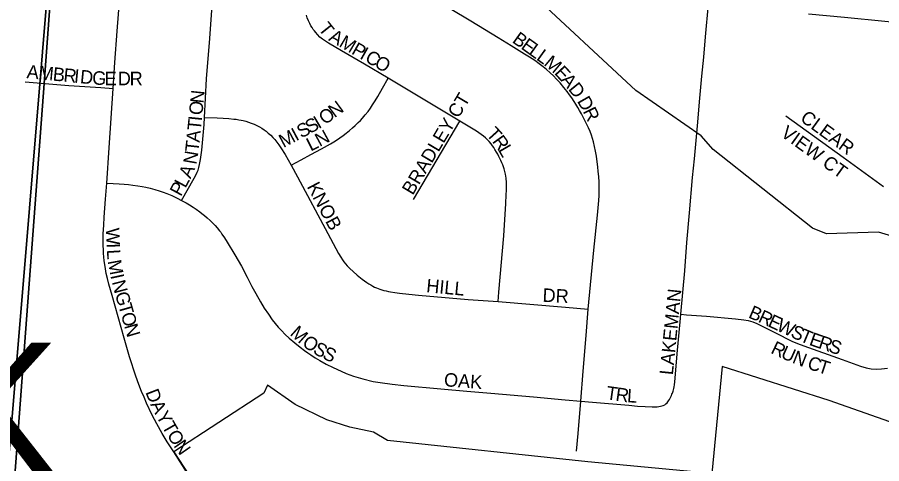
# Model space of a CAD drawing. Extents: x 1410790 to 1770854, y 448063 to 770588.
# Drawn here: x 1514593 to 1517791, y 597315 to 598966 of the extents above; entities that cross this region are included whole.
import ezdxf

# ---------------------------------------------------------------- set-up
doc = ezdxf.new("R2010")
doc.units = 0
for name, color, linetype in [('GM_X_Adjacent_County', 7, 'Continuous'), ('GM_X_City_Street', 7, 'Continuous'), ('GM_X_City_Street_Text', 7, 'Continuous'), ('GM_X_Corporation', 7, 'Continuous'), ('GM_X_Corporation_Text', 7, 'Continuous'), ('GM_X_County', 7, 'Continuous'), ('GM_X_Minor_River', 7, 'Continuous'), ('GM_X_Township', 7, 'Continuous')]:
    doc.layers.add(name, color=color, linetype=linetype)

msp = doc.modelspace()

# ---------------------------------------------------------------- linework, layer by layer
at = {"layer": 'GM_X_Adjacent_County'}
msp.add_lwpolyline([(1515138.6, 605013.3), (1515011.7, 603538), (1514899.6, 602242.1), (1514881.7, 601802.6), (1514877.8, 601372.2), (1514833.2, 600600.5), (1514720.1, 599091.6), (1514692.4, 598721.1), (1514562.7, 596991), (1514515.8, 596366.2), (1515042.7, 596304.1), (1515079.2, 595944.4), (1515011.4, 595290.1), (1514942.3, 594632.2), (1514556.5, 590959.2), (1514551.8, 590905.6), (1514077.4, 585460), (1513734.6, 581107.4), (1513727.5, 580973.9), (1513514.2, 578839.9), (1510501.5, 579143.6)], dxfattribs=at)
at = {"layer": 'GM_X_City_Street'}
for points in [[(1515285.7, 598596.2), (1515293.5, 598738.1), (1515305.3, 598888.4), (1515314.5, 599009.4), (1515318.2, 599051.9), (1515321.2, 599081), (1515324.7, 599111.8), (1515327.7, 599136.5), (1515329.3, 599148.1), (1515331.3, 599159.1), (1515333.8, 599172.2), (1515336.9, 599184.7), (1515339, 599193.5), (1515341.9, 599202.6), (1515344.5, 599210.6), (1515347.6, 599219.1), (1515351.9, 599230.6), (1515357.6, 599243.4), (1515363.6, 599255.4), (1515369.9, 599266.8), (1515383.7, 599292.6), (1515420.7, 599354.5), (1515466.4, 599431)], [(1514948.3, 598703.5), (1514954.4, 598798.7), (1514962.6, 598915.6), (1514974.8, 599072.9)], [(1516705.9, 597886.7), (1516726.8, 598104.6), (1516739.9, 598233.8), (1516744.3, 598289.2), (1516745.4, 598307.6), (1516745.9, 598328), (1516745.7, 598341.5), (1516745.4, 598356.3), (1516744.3, 598377.1), (1516742.8, 598396.2), (1516741.1, 598413.6), (1516738.9, 598432.2), (1516736.1, 598452.8), (1516732.6, 598470.8), (1516729.2, 598488.6), (1516725.1, 598505.7), (1516721.5, 598517.9), (1516717.4, 598530.4), (1516712.1, 598543.9), (1516706.5, 598557.2), (1516699.6, 598571.7), (1516693.2, 598584.6), (1516687.1, 598597), (1516680.5, 598609), (1516673.7, 598621), (1516667.2, 598632.1), (1516659.7, 598644.8), (1516652.9, 598655.2), (1516644.4, 598668.3), (1516636.6, 598679.6), (1516627.6, 598691.5), (1516615.8, 598706.6), (1516601.2, 598723.6), (1516588.3, 598737.9), (1516577, 598750.3), (1516565.3, 598761.3), (1516551.6, 598773.4), (1516538.9, 598783.5), (1516524, 598794.5), (1516507.4, 598806.6), (1516488.1, 598818.9), (1516469.5, 598830.5), (1516421, 598860.9), (1516371.7, 598890.6), (1516271.3, 598952.6), (1516111.7, 599047.8)], [(1517048.3, 597867.7), (1517062.7, 598028.5), (1517070.8, 598132.8), (1517080.1, 598242.9), (1517091.7, 598374.3), (1517098.2, 598442.4), (1517110.8, 598578), (1517117.4, 598653.8), (1517126.3, 598748.1), (1517133.4, 598819), (1517139.8, 598894.4), (1517150, 599014.7)], [(1515965.2, 598740.8), (1515877.1, 598792.5), (1515792.8, 598842.3), (1515744.3, 598870.8), (1515722.6, 598885.3), (1515713, 598893.4), (1515704.1, 598902.1), (1515697.4, 598909.9), (1515692.3, 598916), (1515687.8, 598921.3), (1515683.5, 598928.1), (1515679.4, 598934.8), (1515675.2, 598942.8), (1515670.4, 598953.1), (1515665.8, 598964.3), (1515662.6, 598973.8)], [(1517520.1, 598979.6), (1517653.6, 598966.5), (1517802.6, 598952.4), (1517903.6, 598942.3), (1517969.4, 598936.1)], [(1515606.7, 598419.4), (1515643.7, 598439.5), (1515679.3, 598458.5), (1515719.2, 598479.8), (1515752.4, 598498.8), (1515770.2, 598509.9), (1515786.2, 598520.3), (1515799, 598529.2), (1515809.9, 598537.6), (1515821.8, 598547.6), (1515832.7, 598557.2), (1515843.3, 598566.3), (1515854.1, 598576.8), (1515862.4, 598585), (1515869.8, 598593.3), (1515880.4, 598605.8), (1515890.7, 598618.4), (1515900, 598630.8), (1515907.8, 598642.3), (1515916.9, 598657), (1515926.6, 598672.9), (1515944.4, 598704.1), (1515965.2, 598740.8)], [(1516229.9, 598581.7), (1516132.2, 598641.5), (1515965.2, 598740.8)], [(1514622.5, 598727.6), (1514783.6, 598714.6), (1514902.4, 598706.4), (1514948.3, 598703.5)], [(1514923.7, 598352.9), (1514933, 598483.5), (1514948.3, 598703.5)], [(1515200.9, 598289.1), (1515247, 598371.5), (1515254.6, 598385.4), (1515258.7, 598393.4), (1515262, 598401.4), (1515264.8, 598410.5), (1515267.6, 598422), (1515271.1, 598440.9), (1515273.5, 598457.6), (1515275.6, 598474.9), (1515284, 598569.2), (1515285.7, 598596.2)], [(1515285.7, 598596.2), (1515332.6, 598594.1), (1515354.3, 598593.1), (1515375.6, 598591.7), (1515394, 598589.9), (1515403.2, 598588.9), (1515412.1, 598587.5), (1515421.2, 598586.3), (1515429.2, 598584.4), (1515438.3, 598582), (1515448.5, 598579), (1515458.3, 598575.3), (1515469, 598570.9), (1515479.8, 598565.9), (1515489.6, 598560.8), (1515498.2, 598555.7), (1515506.3, 598550.4), (1515513.8, 598544.8), (1515521.7, 598538.2), (1515530.6, 598530.3), (1515538.2, 598522.2), (1515546, 598514), (1515553.1, 598504.8), (1515561.1, 598494), (1515568.4, 598483.5), (1515583.6, 598458.2), (1515606.7, 598419.4)], [(1516058.7, 598292.8), (1516229.9, 598581.7)], [(1516371.7, 597914.4), (1516374.7, 597949.1), (1516393.5, 598157.7), (1516400.9, 598277.5), (1516402.1, 598309.4), (1516402.9, 598326.3), (1516403.3, 598344.1), (1516402.9, 598355.7), (1516402.1, 598371), (1516399.4, 598385.8), (1516396.8, 598395.8), (1516394.2, 598405.2), (1516391.7, 598412.9), (1516389, 598420.2), (1516385.7, 598428.4), (1516381.8, 598437), (1516378.8, 598444), (1516375.3, 598451), (1516370.8, 598459.7), (1516366, 598467.9), (1516360.5, 598477.3), (1516356.3, 598484.1), (1516351.3, 598491.2), (1516346, 598498.4), (1516339.1, 598506.6), (1516332.6, 598513.6), (1516325.2, 598520.3), (1516318.1, 598526.4), (1516309.6, 598532.5), (1516301.1, 598538.5), (1516291.8, 598544.7), (1516229.9, 598581.7)], [(1517436.7, 598601.4), (1517648.9, 598448.5), (1517797.9, 598340.3)], [(1515606.7, 598419.4), (1515630, 598375.8), (1515741.9, 598166.7), (1515782.1, 598092.5), (1515790.3, 598078.4), (1515796.4, 598068.6), (1515800.9, 598061.7), (1515806.8, 598054.3), (1515813.8, 598046.5), (1515821.6, 598038.6), (1515850.7, 598012.1), (1515868.6, 597997.9), (1515878, 597991), (1515886, 597985.4), (1515893.8, 597980.6), (1515901, 597976.3), (1515908.2, 597972.2), (1515915.3, 597968.4), (1515922.3, 597965.4), (1515928.6, 597962.8), (1515934.9, 597960.6), (1515942, 597958.2), (1515949.4, 597956.1), (1515958.1, 597953.9), (1515965.9, 597952.2), (1515973.7, 597950.8), (1515989.8, 597948.3), (1516006.6, 597946.2), (1516041.7, 597941.8), (1516077.3, 597938.4), (1516261.8, 597922.3), (1516371.7, 597914.4)], [(1515218.6, 597285.3), (1515171.8, 597358.4), (1515148, 597395.3), (1515128.9, 597427.3), (1515108.9, 597462.1), (1515091.8, 597494.6), (1515071.2, 597538.3), (1515061.8, 597560.5), (1515053, 597581.6), (1515042.9, 597608.3), (1515032, 597639.1), (1515008.7, 597710.5), (1514988.3, 597779.1), (1514943.7, 597937.2), (1514932.2, 597978.6), (1514926.7, 597999.7), (1514922.2, 598018.6), (1514918.9, 598035.5), (1514916.7, 598051.3), (1514914.7, 598065.8), (1514913.1, 598080.2), (1514912.1, 598093.1), (1514911.4, 598107.5), (1514910.8, 598120.8), (1514910.8, 598135.3), (1514911.3, 598164.7), (1514912.9, 598197.3), (1514914.4, 598227.4), (1514919.1, 598293.8), (1514923.7, 598352.9)], [(1514923.7, 598352.9), (1514947.8, 598351.6), (1514969.5, 598350), (1514987.8, 598348.6), (1515004.9, 598347.2), (1515021, 598345.7), (1515038.8, 598343.3), (1515054.7, 598340.6), (1515068.9, 598337.7), (1515084.5, 598334), (1515101.8, 598329.4), (1515117.4, 598324.7), (1515133.3, 598319.1), (1515146.5, 598314.1), (1515164.2, 598306.7), (1515184.7, 598297.4), (1515200.9, 598289.1)], [(1515200.9, 598289.1), (1515217.5, 598279.8), (1515230.1, 598272.4), (1515243.3, 598263.9), (1515255.2, 598256.3), (1515268.7, 598246.6), (1515276.3, 598240.5), (1515285.6, 598232.8), (1515295.2, 598224.6), (1515306.2, 598214.9), (1515315.6, 598205.9), (1515324.7, 598196.4), (1515332.1, 598188), (1515341.4, 598176.5), (1515345.7, 598170.9), (1515349.9, 598164.6), (1515359.4, 598150.4), (1515369.5, 598134.5), (1515398.3, 598087.2), (1515422.7, 598046.3), (1515443.6, 598005.4), (1515461, 597970.7), (1515475.3, 597944.3), (1515492.6, 597914.2), (1515507, 597890.8), (1515522.2, 597867.8), (1515536.5, 597846.9), (1515546.6, 597833.8), (1515558.6, 597820.4), (1515570, 597807.7), (1515584.3, 597793.4), (1515599.4, 597779.3), (1515619.4, 597762.3), (1515640.2, 597746.1), (1515655.5, 597734.3), (1515667.7, 597725.7), (1515679.5, 597717.5), (1515695.3, 597707.1), (1515713, 597697.1), (1515736.3, 597683.7), (1515762.1, 597670.8), (1515791.7, 597656.7), (1515809.8, 597649.1), (1515837.4, 597638.9), (1515871.9, 597628.5), (1515909.9, 597619.5), (1515935.1, 597615), (1515980.5, 597608.7), (1516023.1, 597604.8), (1516159.9, 597592), (1516256.3, 597582.7), (1516345.3, 597575.5), (1516503.4, 597562), (1516620.5, 597551.2), (1516678.2, 597546.5)], [(1516371.7, 597914.4), (1516621.5, 597894.6), (1516705.9, 597886.7)], [(1516678.2, 597546.5), (1516686.9, 597656.8), (1516698.3, 597789.8), (1516705.9, 597886.7)], [(1516988.5, 597533.3), (1516992.9, 597536.4), (1516997.1, 597540.3), (1517000, 597543.8), (1517003.1, 597548.1), (1517005.7, 597552), (1517007.9, 597555.4), (1517010, 597559.6), (1517011.5, 597562.9), (1517013.4, 597566.8), (1517015.2, 597571.6), (1517016.8, 597575.3), (1517018.1, 597579.4), (1517019.4, 597583.5), (1517020.5, 597587.7), (1517021.8, 597593.3), (1517023.1, 597599.9), (1517024.2, 597606.8), (1517025.5, 597618.3), (1517036.1, 597735), (1517045.8, 597839.2), (1517048.3, 597867.7)], [(1517048.3, 597867.7), (1517069.3, 597866.2), (1517142.7, 597860.8), (1517250.6, 597850.4), (1517280.9, 597847.1), (1517297.9, 597844.1), (1517314.5, 597839.6), (1517329.1, 597833), (1517397.9, 597799.4), (1517459.2, 597768.7), (1517480.3, 597759.7), (1517503.5, 597751.1), (1517645, 597700.8), (1517712.5, 597675.8), (1517734.1, 597669.5), (1517753, 597666.1), (1517772, 597664.6), (1517791.1, 597665.3), (1517813.5, 597667.9)], [(1516661.9, 597360.8), (1516668.2, 597426.3), (1516678.2, 597546.5)], [(1516678.2, 597546.5), (1516721.7, 597543), (1516855.4, 597531.1), (1516887.7, 597528), (1516916.7, 597526.3), (1516942.4, 597525), (1516955, 597525.2), (1516961, 597525.5), (1516967, 597526.2), (1516972.8, 597527.2), (1516977.9, 597528.5), (1516983.2, 597530.7), (1516988.5, 597533.3)]]:
    msp.add_lwpolyline(points, dxfattribs=at)
at = {"layer": 'GM_X_Corporation'}
for points in [[(1515066.2, 604167.4), (1514899.6, 602242.1), (1514881.7, 601802.6), (1514875.4, 601107.6), (1514832.3, 600589.1), (1514541.3, 597088.3), (1514481.9, 596373.1), (1515042.7, 596304.1), (1515101, 596296.9), (1515075.4, 595899.6), (1514942.3, 594632.2), (1514834, 593600.7), (1510778.9, 594171.7)], [(1514541.3, 597088.3), (1514832.3, 600589.1), (1515102.3, 600629.3), (1516387.6, 600609.8), (1516809.4, 600605.6), (1517078.4, 600606.6), (1517260, 600605.6), (1517295.2, 600611.7), (1517520.9, 600609.6), (1517526.3, 600665), (1517282.2, 600659.6), (1517259.7, 600656), (1517261.1, 600887), (1517544.7, 600884.9), (1517586.9, 601390.4), (1517738.1, 601389), (1517757.4, 601605), (1517796.8, 602009.2)], [(1518358.3, 597280.9), (1517596.7, 597549.3), (1517201.5, 597674.6), (1517163.3, 597278.5), (1516703.7, 597321.5), (1515962.2, 597400.2), (1515910.4, 597431.5), (1515823.1, 597449.7), (1515738.4, 597477.2), (1515621.6, 597534.3), (1515518.8, 597605.2), (1515504.8, 597575.4), (1515171.8, 597358.4), (1515365.2, 597064.4)]]:
    msp.add_lwpolyline(points, dxfattribs=at)
at = {"layer": 'GM_X_County'}
msp.add_lwpolyline([(1515138.6, 605013.3), (1515011.7, 603538), (1514899.6, 602242.1), (1514881.7, 601802.6), (1514877.8, 601372.2), (1514833.2, 600600.5), (1514720.1, 599091.6), (1514692.4, 598721.1), (1514562.7, 596991), (1514515.8, 596366.2), (1515042.7, 596304.1), (1515079.2, 595944.4), (1515011.4, 595290.1), (1514942.3, 594632.2), (1514556.5, 590959.2), (1514551.8, 590905.6), (1514077.4, 585460)], dxfattribs=at)
at = {"layer": 'GM_X_Minor_River'}
msp.add_lwpolyline([(1517902.7, 598134.1), (1517779.2, 598170.9), (1517586.8, 598165), (1517535.2, 598186.2), (1517168.2, 598477), (1517123.1, 598528.1), (1516881.9, 598695.8), (1516480.5, 599069.5), (1516308.4, 599183.5), (1516247.4, 599241), (1516184.2, 599288.5), (1515909.1, 599460.9), (1515368, 599757.4), (1515130.4, 599905), (1514791.8, 600008.3)], dxfattribs=at)
at = {"layer": 'GM_X_Township'}
msp.add_lwpolyline([(1514077.4, 585460), (1514551.8, 590905.6), (1514556.5, 590959.2), (1514942.3, 594632.2), (1515011.4, 595290.1), (1515079.2, 595944.4), (1515042.7, 596304.1), (1514515.8, 596366.2), (1514562.7, 596991), (1514692.4, 598721.1), (1514720.1, 599091.6), (1514833.2, 600600.5), (1514877.8, 601372.2), (1514881.7, 601802.6), (1514899.6, 602242.1), (1515011.7, 603538), (1515138.6, 605013.3)], dxfattribs=at)

# ---------------------------------------------------------------- texts
at = {"layer": 'GM_X_City_Street_Text'}
for s, rotation, p in [('T', 308.5531, (1515704.6, 598923.1)), ('A', 330.1771, (1515742.1, 598882.2)), ('M', 329.3673, (1515780.1, 598860.4)), ('B', 324.3833, (1516421.3, 598875.6)), ('P', 330.4082, (1515826.4, 598833.1)), ('E', 324.3679, (1516453.5, 598852.6)), ('L', 324.3855, (1516482.1, 598832.1)), ('I', 330.4366, (1515857, 598815.6)), ('C', 330.4088, (1515876.1, 598804.8)), ('L', 324.3925, (1516510.7, 598811.6)), ('O', 330.4288, (1515910.6, 598785.2)), ('M', 319.9776, (1516538.6, 598791.7)), ('A', 354.5928, (1514626.4, 598741.4)), ('M', 354.5821, (1514670.2, 598737.2)), ('B', 354.5758, (1514722.8, 598732.3)), ('R', 354.5716, (1514762.2, 598728.5)), ('I', 354.5776, (1514801.6, 598724.8)), ('D', 354.5923, (1514823.5, 598722.7)), ('G', 356.1023, (1514868.8, 598718.4)), ('E', 312.836, (1516577.8, 598758.9)), ('E', 359.531, (1514915.9, 598715.3)), ('D', 0, (1514964.8, 598715)), ('R', 0, (1515008.8, 598715)), ('A', 309.9483, (1516601.3, 598733.6)), ('D', 308.8988, (1516629.4, 598700)), ('N', 84.2029, (1515281.9, 598646.5)), ('BRADLEY CT', 59.2657, (1516056.2, 598305.6)), ('D', 299.5768, (1516663.1, 598656.5)), ('O', 84.1872, (1515277.4, 598602.7)), ('N', 36.4066, (1515766.8, 598592.7)), ('O', 36.6419, (1515731.6, 598566.5)), ('R', 295.9895, (1516684.5, 598619)), ('CLEAR', 323.8807, (1517486.6, 598585.6)), ('T', 84.1926, (1515271.6, 598545.8)), ('I', 84.2043, (1515275.2, 598580.8)), ('S', 28.1824, (1515643.8, 598517.7)), ('S', 28.1657, (1515674.8, 598534.3)), ('I', 30.7244, (1515708, 598552.1)), ('A', 84.158, (1515267.2, 598502)), ('M', 28.1657, (1515577.8, 598482.3)), ('I', 28.1459, (1515624.3, 598507.3)), ('N', 28.7099, (1515711.8, 598486)), ('T', 312.2268, (1516325.7, 598532.3)), ('VIEW CT', 324.3468, (1517414.4, 598529)), ('L', 26.6323, (1515678.7, 598469.3)), ('R', 305.5292, (1516348.4, 598507.5)), ('T', 83.854, (1515263.4, 598466.7)), ('L', 300.2446, (1516370.7, 598476.3)), ('N', 80.1939, (1515255.4, 598419.9)), ('A', 66.2079, (1515233.8, 598366.9)), ('P', 61.419, (1515198.1, 598301)), ('L', 61.4059, (1515214.9, 598331.9)), ('KNOB', 297.8965, (1515663.4, 598340.4)), ('W', 272.2369, (1514920.9, 598186.7)), ('I', 272.2295, (1514923.1, 598129.6)), ('L', 273.624, (1514924.1, 598106.3)), ('M', 280.4556, (1514927.1, 598064.7)), ('I', 282.1918, (1514937, 598011.1)), ('N', 284.7312, (1514942.2, 597987.3)), ('HILL', 354.647, (1516104.8, 597949.4)), ('G', 286.0845, (1514953.7, 597943.5)), ('DR', 356.9887, (1516535.6, 597914.2)), ('LAKEMAN', 84.2882, (1517018.7, 597641.5)), ('T', 286.0843, (1514965.9, 597901.2)), ('O', 286.088, (1514975.7, 597867.4)), ('B', 336.76, (1517295.1, 597856.5)), ('R', 335.2978, (1517331.2, 597841)), ('E', 335.1028, (1517367.1, 597824.5)), ('W', 335.104, (1517399, 597809.7)), ('N', 286.1059, (1514987.9, 597825.1)), ('M', 318.2409, (1515599.1, 597793.1)), ('S', 335.1028, (1517450.9, 597785.6)), ('T', 337.2982, (1517484.8, 597769.9)), ('O', 324.7808, (1515643.4, 597754.1)), ('E', 340.5624, (1517520.1, 597755.2)), ('R', 341.0273, (1517553.8, 597743.4)), ('S', 330.0299, (1515683.5, 597726)), ('S', 335.3212, (1515718.5, 597706.1)), ('R', 334.6515, (1517377.8, 597725.6)), ('U', 335.9226, (1517414.7, 597708.2)), ('S', 341.0252, (1517591.2, 597730.5)), ('N', 338.7233, (1517457.3, 597689.2)), ('C', 341.2524, (1517513, 597667.9)), ('T', 342.0959, (1517551.3, 597655)), ('OAK', 355.7077, (1516170.6, 597601.8)), ('D', 291.1905, (1515066.3, 597579.9)), ('T', 351.9684, (1516769.8, 597553.3)), ('R', 351.9592, (1516804.7, 597548.4)), ('L', 356.6555, (1516848.2, 597542.4)), ('A', 296.1367, (1515084.1, 597534.6)), ('Y', 299.0608, (1515104.8, 597492.6)), ('T', 299.6139, (1515126.4, 597453.7)), ('O', 301.7722, (1515144.9, 597421.3)), ('N', 304.7641, (1515169.6, 597381.5))]:
    msp.add_text(s, height=50, rotation=rotation, dxfattribs=at).set_placement(p)
at = {"layer": 'GM_X_Corporation_Text'}
msp.add_text('BELLBROOK', height=500, rotation=0, dxfattribs=at).set_placement((1510701.3, 597262.3))

doc.saveas('drawing.dxf')
